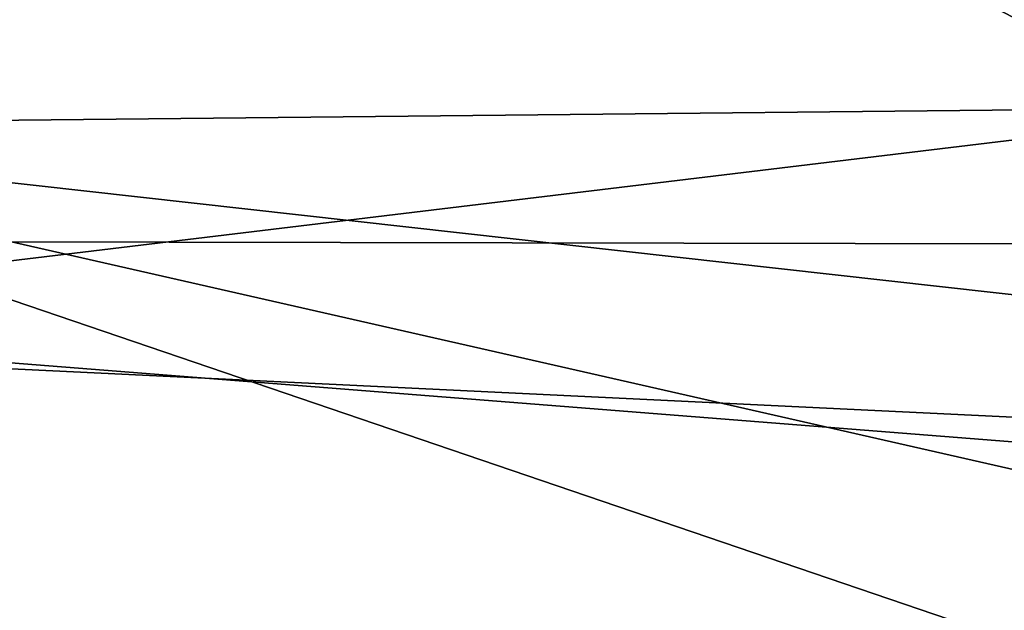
# Model space of a CAD drawing. Header units: metres. Extents: x -31 to 116, y -84 to 84.
# Tile 375 of 656: x 25.5 to 30.14, y -29.27 to -26.49. Entities that reach past the tile are written whole.
import ezdxf

# ---------------------------------------------------------------- set-up
doc = ezdxf.new("R2010")
doc.units = ezdxf.units.M
doc.layers.add('solid_80010000GA_11_1', color=7, linetype='CONTINUOUS')

msp = doc.modelspace()

# ---------------------------------------------------------------- linework, layer by layer
at = {"layer": 'solid_80010000GA_11_1'}
for points in [[(31.004324, -26.905794, -54.68261), (23.04767, -26.9874, -54.487438), (23.04767, -22.747948, -56.389107)], [(30.641781, -26.411512, -54.916027), (31.004324, -26.905794, -54.68261), (23.04767, -22.747948, -56.389107)], [(12.5, -23.505838, -53.711914), (103, -27.691591, -54.352322), (103, -23.341595, -56.357498)], [(12.5, -23.505802, 53.711929), (103, -23.341688, 56.357452), (103, -27.689806, 54.35323)], [(12.5, -27.509588, 51.775642), (12.5, -23.505802, 53.711929), (103, -27.689806, 54.35323)], [(12.5, -23.505838, -53.711914), (12.5, -27.509621, -51.775623), (103, -27.691591, -54.352322)], [(44.944008, -25.275887, 55.722126), (23.04767, -23.726908, 55.984234), (23.04767, -27.916229, 54.017448)], [(29.612621, -23.776268, -56.087772), (44.944008, -23.786966, -56.373806), (44.944008, -28.208645, -54.296394)], [(30.177885, -24.228657, -55.904594), (29.612621, -23.776268, -56.087772), (44.944008, -28.208645, -54.296394)], [(44.944008, -29.641315, 53.527733), (44.944008, -25.275887, 55.722126), (23.04767, -27.916229, 54.017448)], [(31.004324, -26.905794, -54.68261), (31.608759, -27.943922, -54.171326), (23.04767, -26.9874, -54.487438)], [(32.305847, -30.139357, -52.995266), (23.04767, -31.069263, -52.267593), (23.04767, -26.9874, -54.487438)], [(32.04496, -29.029888, -53.605869), (32.305847, -30.139357, -52.995266), (23.04767, -26.9874, -54.487438)], [(31.608759, -27.943922, -54.171326), (32.04496, -29.029888, -53.605869), (23.04767, -26.9874, -54.487438)], [(12.5, -27.509588, 51.775642), (103, -27.689806, 54.35323), (103, -31.86529, 52.015404)], [(12.5, -31.355293, 49.541309), (12.5, -27.509588, 51.775642), (103, -31.86529, 52.015404)], [(12.5, -27.509621, -51.775623), (103, -31.870413, -52.012264), (103, -27.691591, -54.352322)], [(12.5, -27.509621, -51.775623), (12.5, -31.355318, -49.54129), (103, -31.870413, -52.012264)], [(44.944008, -29.641315, 53.527733), (23.04767, -27.916229, 54.017448), (23.04767, -31.943884, 51.737694)]]:
    msp.add_3dface(points, dxfattribs=at)

doc.saveas('drawing.dxf')
